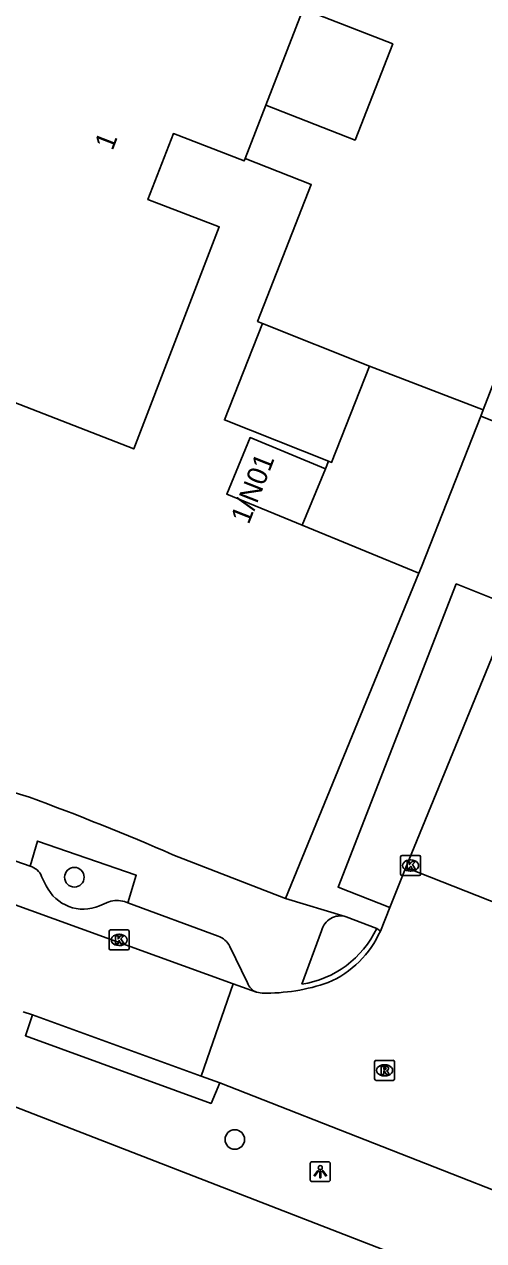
# Model space of a CAD drawing. Extents: x 160026 to 161302, y 384757 to 385701.
# Drawn here: x 160880 to 160902.9, y 385118.9 to 385179.7 of the extents above; entities that cross this region are included whole.
import ezdxf

# ---------------------------------------------------------------- set-up
doc = ezdxf.new("R2010")
doc.units = 0
for name, color, linetype in [('IMGEO_Boom', 7, 'Continuous'), ('IMGEO_Kolk', 7, 'Continuous'), ('IMGEO_Lichtpunt', 7, 'Continuous'), ('IMGEO_Pand', 7, 'Continuous'), ('IMGEO_Pand_nummerreeks', 7, 'Continuous'), ('IMGEO_Parkeervlak_open', 7, 'Continuous'), ('IMGEO_Rijbaan_lokaal_open', 7, 'Continuous'), ('IMGEO_Rioolput', 7, 'Continuous'), ('IMGEO_Voetpad_open', 7, 'Continuous')]:
    doc.layers.add(name, color=color, linetype=linetype)

msp = doc.modelspace()

# ---------------------------------------------------------------- linework, layer by layer
at = {"layer": 'IMGEO_Boom'}
for centre in [(160882.464, 385137.051), (160890.489, 385123.946)]:
    msp.add_circle(centre, 0.489, dxfattribs=at)
at = {"layer": 'IMGEO_Kolk'}
for p, q in [((160898.861, 385138.137), (160899.713, 385138.137)), ((160898.786, 385137.211), (160898.786, 385138.063)), ((160899.274, 385137.917), (160899.299, 385137.917)), ((160899.787, 385138.063), (160899.787, 385137.211)), ((160899.713, 385137.137), (160898.861, 385137.137)), ((160899.297, 385137.357), (160899.272, 385137.357)), ((160884.203, 385133.492), (160884.203, 385134.344)), ((160884.278, 385134.418), (160885.13, 385134.418)), ((160884.691, 385134.198), (160884.716, 385134.198)), ((160885.204, 385134.344), (160885.204, 385133.492)), ((160885.13, 385133.418), (160884.278, 385133.418)), ((160884.714, 385133.638), (160884.689, 385133.638))]:
    msp.add_line(p, q, dxfattribs=at)
for points in [[(160898.861, 385138.137), (160899.713, 385138.137)], [(160898.786, 385137.211), (160898.786, 385138.063)], [(160899.107, 385137.837), (160899.23, 385137.837), (160899.23, 385137.686), (160899.36, 385137.837), (160899.524, 385137.837), (160899.378, 385137.686), (160899.531, 385137.437), (160899.379, 385137.437), (160899.294, 385137.601), (160899.23, 385137.534), (160899.23, 385137.437), (160899.107, 385137.437), (160899.107, 385137.837)], [(160899.787, 385138.063), (160899.787, 385137.211)], [(160899.713, 385137.137), (160898.861, 385137.137)], [(160884.203, 385133.492), (160884.203, 385134.344)], [(160884.278, 385134.418), (160885.13, 385134.418)], [(160884.524, 385134.118), (160884.647, 385134.118), (160884.647, 385133.967), (160884.777, 385134.118), (160884.941, 385134.118), (160884.795, 385133.967), (160884.948, 385133.718), (160884.796, 385133.718), (160884.711, 385133.882), (160884.647, 385133.815), (160884.647, 385133.718), (160884.524, 385133.718), (160884.524, 385134.118)], [(160885.204, 385134.344), (160885.204, 385133.492)], [(160885.13, 385133.418), (160884.278, 385133.418)]]:
    msp.add_lwpolyline(points, dxfattribs=at)
for centre, start, end in [((160898.863, 385138.061), 91.55205, 178.44795), ((160898.863, 385138.061), 91.55205, 178.44795), ((160899.711, 385138.061), 1.55205, 88.44795), ((160899.711, 385138.061), 1.55205, 88.44795), ((160898.863, 385137.213), 181.55205, 268.44795), ((160898.863, 385137.213), 181.55205, 268.44795), ((160899.711, 385137.213), 271.55205, 358.44795), ((160899.711, 385137.213), 271.55205, 358.44795), ((160884.28, 385134.342), 91.55205, 178.44795), ((160884.28, 385134.342), 91.55205, 178.44795), ((160885.128, 385134.342), 1.55205, 88.44795), ((160885.128, 385134.342), 1.55205, 88.44795), ((160884.28, 385133.494), 181.55205, 268.44795), ((160884.28, 385133.494), 181.55205, 268.44795), ((160885.128, 385133.494), 271.55205, 358.44795), ((160885.128, 385133.494), 271.55205, 358.44795)]:
    msp.add_arc(centre, 0.0765, start, end, dxfattribs=at)
for centre, major_axis, ratio, start_param, end_param in [((160899.273, 385137.637), (-0.387, 0.002), 0.722429, 4.712389, 7.853982), ((160899.298, 385137.637), (-0.39, 0.002), 0.717154, 1.570796, 4.712389), ((160884.69, 385133.918), (-0.387, 0.002), 0.722429, 4.712389, 7.853982), ((160884.715, 385133.918), (-0.39, 0.002), 0.717154, 1.570796, 4.712389)]:
    msp.add_ellipse(centre, major_axis=major_axis, ratio=ratio, start_param=start_param, end_param=end_param, dxfattribs=at)
at = {"layer": 'IMGEO_Lichtpunt'}
for p, q in [((160894.267, 385122.74), (160894.267, 385121.933)), ((160894.267, 385122.74), (160894.267, 385121.933)), ((160895.169, 385122.835), (160894.361, 385122.835)), ((160895.169, 385122.835), (160894.361, 385122.835)), ((160895.263, 385121.933), (160895.263, 385122.74)), ((160895.263, 385121.933), (160895.263, 385122.74)), ((160894.361, 385121.839), (160895.169, 385121.839)), ((160894.361, 385121.839), (160895.169, 385121.839))]:
    msp.add_line(p, q, dxfattribs=at)
for points in [[(160894.641, 385122.404), (160894.68, 385122.376), (160894.492, 385122.114), (160894.454, 385122.141), (160894.641, 385122.404)], [(160894.743, 385122.356), (160894.79, 385122.356), (160894.79, 385122.034), (160894.743, 385122.034), (160894.743, 385122.356)], [(160894.853, 385122.376), (160894.891, 385122.403), (160895.078, 385122.141), (160895.039, 385122.113), (160894.853, 385122.376)]]:
    msp.add_lwpolyline(points, dxfattribs=at)
msp.add_circle((160894.766, 385122.538), 0.0994, dxfattribs=at)
for centre, start, end in [((160894.361, 385122.74), 90, 180), ((160894.361, 385122.74), 90, 180), ((160895.169, 385122.74), 0, 90), ((160895.169, 385122.74), 0, 90), ((160894.361, 385121.933), 180, 270), ((160894.361, 385121.933), 180, 270), ((160895.169, 385121.933), 270, 0), ((160895.169, 385121.933), 270, 360)]:
    msp.add_arc(centre, 0.0946, start, end, dxfattribs=at)
at = {"layer": 'IMGEO_Pand'}
for points in [[(160891.013, 385172.975), (160890.963, 385172.845), (160887.421, 385174.217), (160886.143, 385170.917), (160889.709, 385169.557), (160885.432, 385158.46), (160878.221, 385161.253), (160876.846, 385157.703), (160869.733, 385160.457), (160868.346, 385156.877), (160861.166, 385159.657), (160859.785, 385156.089), (160852.24, 385159.011), (160853.642, 385162.63), (160846.388, 385165.271), (160847.835, 385168.998), (160840.628, 385171.795), (160843.615, 385179.49), (160847.32, 385178.052), (160850.008, 385184.926)], [(160892.043, 385175.634), (160893.857, 385180.317), (160888.882, 385182.244), (160889.62, 385184.094)], [(160891.013, 385172.975), (160892.043, 385175.634)], [(160895.178, 385157.843), (160889.968, 385159.904), (160891.874, 385164.721)], [(160897.237, 385162.599), (160891.874, 385164.721)], [(160895.178, 385157.843), (160895.332, 385157.782), (160897.237, 385162.599)], [(160895.023, 385157.467), (160891.253, 385159.02), (160890.091, 385156.199), (160893.861, 385154.646)], [(160893.861, 385154.646), (160895.023, 385157.467)]]:
    msp.add_lwpolyline(points, dxfattribs=at)
at = {"layer": 'IMGEO_Parkeervlak_open'}
for points in [[(160895.023, 385157.467), (160895.178, 385157.843)], [(160899.703, 385152.239), (160893.861, 385154.646)], [(160881.053, 385136.627), (160880.825, 385137.096)], [(160884.196, 385135.821), (160883.728, 385135.621)], [(160885.144, 385135.774), (160884.967, 385135.839)]]:
    msp.add_lwpolyline(points, dxfattribs=at)
for centre, radius, start, end in [((160880.036, 385136.778), 0.851, 21.94424, 74.80125), ((160882.919, 385137.528), 2.072, 205.77987, 293.00011), ((160884.611, 385134.578), 1.31, 74.22401, 108.4508)]:
    msp.add_arc(centre, radius, start, end, dxfattribs=at)
at = {"layer": 'IMGEO_Rijbaan_lokaal_open'}
for points in [[(160892.043, 385175.634), (160896.506, 385173.891), (160898.395, 385178.695), (160894.654, 385180.154), (160896.82, 385185.681)], [(160910.612, 385180.214), (160902.908, 385160.416)], [(160891.874, 385164.721), (160891.629, 385164.825), (160894.313, 385171.677), (160891.013, 385172.975)], [(160902.908, 385160.416), (160897.237, 385162.599)], [(160899.042, 385137.532), (160904.168, 385150.014), (160904.395, 385150.589)], [(160898.244, 385135.54), (160899.042, 385137.532)], [(160904.423, 385135.426), (160899.042, 385137.532)], [(160875.114, 385137.259), (160890.411, 385131.724)], [(160898.244, 385135.54), (160897.772, 385134.362)], [(160890.411, 385131.724), (160888.806, 385127.114)], [(160891.582, 385131.3), (160890.411, 385131.724)], [(160891.865, 385131.258), (160891.582, 385131.3)], [(160880.377, 385130.174), (160879.899, 385130.324)], [(160880.377, 385130.174), (160888.806, 385127.114)], [(160888.806, 385127.114), (160889.734, 385126.777)], [(160889.734, 385126.777), (160906.914, 385120.055)]]:
    msp.add_lwpolyline(points, dxfattribs=at)
for centre, radius, start, end in [((160893.162, 385136.425), 5.051, 293.40252, 335.88904), ((160892.005, 385140.908), 9.651, 269.16877, 289.13084)]:
    msp.add_arc(centre, radius, start, end, dxfattribs=at)
at = {"layer": 'IMGEO_Rioolput'}
for p, q in [((160897.483, 385126.975), (160897.483, 385127.827)), ((160897.558, 385127.901), (160898.41, 385127.901)), ((160898.484, 385127.827), (160898.484, 385126.975)), ((160897.971, 385127.681), (160897.996, 385127.681)), ((160898.41, 385126.901), (160897.558, 385126.901)), ((160897.994, 385127.121), (160897.969, 385127.121))]:
    msp.add_line(p, q, dxfattribs=at)
for points in [[(160897.483, 385126.975), (160897.483, 385127.827)], [(160897.558, 385127.901), (160898.41, 385127.901)], [(160898.484, 385127.827), (160898.484, 385126.975)], [(160898.072, 385127.599), (160897.82, 385127.601), (160897.82, 385127.201)], [(160897.82, 385127.201), (160897.944, 385127.201), (160897.944, 385127.363), (160897.955, 385127.363)], [(160897.998, 385127.52), (160897.944, 385127.52), (160897.944, 385127.439)], [(160897.944, 385127.439), (160897.996, 385127.439)], [(160898.002, 385127.334), (160898.073, 385127.201), (160898.213, 385127.201), (160898.148, 385127.327)], [(160898.41, 385126.901), (160897.558, 385126.901)]]:
    msp.add_lwpolyline(points, dxfattribs=at)
for centre, radius, start, end in [((160897.56, 385127.825), 0.0765, 91.55205, 178.44795), ((160897.56, 385127.825), 0.0765, 91.55205, 178.44795), ((160898.408, 385127.825), 0.0765, 1.55205, 88.44795), ((160898.408, 385127.825), 0.0765, 1.55205, 88.44795), ((160897.954, 385127.31), 0.0533, 26.02933, 88.69889), ((160897.98, 385127.628), 0.19, 274.7715, 282.96867), ((160898.004, 385127.424), 0.0964, 77.00612, 93.18647), ((160898.018, 385127.481), 0.0378, 276.66336, 79.67722), ((160898.071, 385127.489), 0.109, 350.36119, 89.41601), ((160898.069, 385127.489), 0.112, 277.58423, 350.98172), ((160898.053, 385127.274), 0.108, 29.51342, 73.79051), ((160897.56, 385126.977), 0.0765, 181.55205, 268.44795), ((160897.56, 385126.977), 0.0765, 181.55205, 268.44795), ((160898.408, 385126.977), 0.0765, 271.55205, 358.44795), ((160898.408, 385126.977), 0.0765, 271.55205, 358.44795)]:
    msp.add_arc(centre, radius, start, end, dxfattribs=at)
for centre, major_axis, ratio, start_param, end_param in [((160897.97, 385127.401), (-0.387, 0.002), 0.722429, 4.712389, 7.853982), ((160897.995, 385127.401), (-0.39, 0.002), 0.717154, 1.570796, 4.712389)]:
    msp.add_ellipse(centre, major_axis=major_axis, ratio=ratio, start_param=start_param, end_param=end_param, dxfattribs=at)
at = {"layer": 'IMGEO_Voetpad_open'}
for points in [[(160902.796, 385160.087), (160899.834, 385152.557), (160899.703, 385152.239)], [(160902.908, 385160.416), (160902.796, 385160.087)], [(160907.408, 385158.262), (160902.796, 385160.087)], [(160880.219, 385141.047), (160867.002, 385145.029), (160858.134, 385147.331), (160840.243, 385150.96), (160829.664, 385152.853)], [(160899.703, 385152.239), (160893.021, 385135.991)], [(160904.395, 385150.589), (160901.568, 385151.71), (160895.661, 385136.563), (160898.244, 385135.54)], [(160866.087, 385142.406), (160866.219, 385142.379), (160870.515, 385140.992), (160880.259, 385137.599)], [(160880.259, 385137.599), (160880.615, 385138.861), (160885.559, 385137.147), (160885.144, 385135.774)], [(160893.021, 385135.991), (160887.392, 385138.177)], [(160885.144, 385135.774), (160889.656, 385134.109)], [(160893.021, 385135.991), (160896.011, 385135.092), (160896.054, 385135.075)], [(160896.054, 385135.075), (160897.593, 385134.493)], [(160897.593, 385134.493), (160897.772, 385134.362)], [(160894.831, 385134.372), (160893.836, 385131.703)], [(160890.234, 385133.594), (160891.124, 385131.775)], [(160889.734, 385126.777), (160889.307, 385125.744), (160880.018, 385129.126), (160880.377, 385130.174)], [(160869.082, 385129.32), (160876.218, 385126.848), (160945.3, 385100.073)]]:
    msp.add_lwpolyline(points, dxfattribs=at)
for centre, radius, start, end in [((160835.356, 385018.521), 130.481, 66.49657, 69.88959), ((160895.768, 385134.157), 0.962, 72.71919, 167.06277), ((160893.084, 385136.64), 4.994, 278.66007, 334.53611), ((160889.357, 385133.192), 0.964, 24.63367, 71.96404), ((160891.915, 385132.08), 0.848, 201.05393, 246.85835)]:
    msp.add_arc(centre, radius, start, end, dxfattribs=at)

# ---------------------------------------------------------------- texts
at = {"layer": 'IMGEO_Pand_nummerreeks'}
for s, rotation, p in [('1', 68.82942, (160884.374, 385173.326)), ('1/N01', 68.49857, (160891.185, 385154.644))]:
    msp.add_text(s, height=1, rotation=rotation, dxfattribs=at).set_placement(p)

doc.saveas('drawing.dxf')
